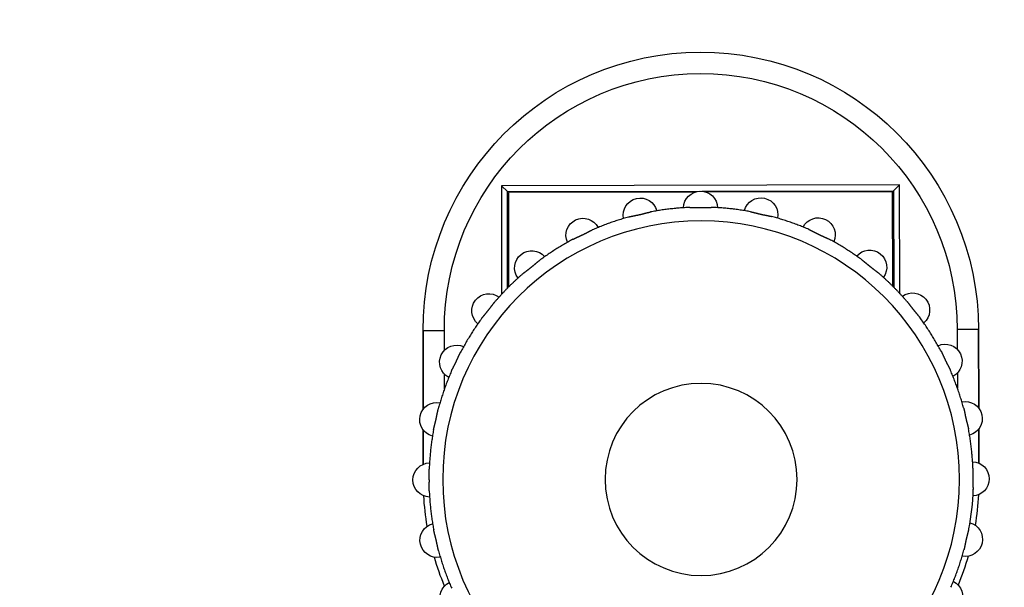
# Model space of a CAD drawing. Header units: millimetres. Extents: x 40090 to 187415, y -53271 to 40260.
# Tile 350 of 406: x 138903 to 138949, y 22912 to 22938. Entities that reach past the tile are written whole.
import ezdxf

# ---------------------------------------------------------------- set-up
doc = ezdxf.new("R2010")
doc.units = ezdxf.units.MM
doc.layers.add('AVM_projektor', color=6, linetype='Continuous')
doc.layers.add('AVM_sp_230VAC', color=170, linetype='Continuous')
doc.styles.add('AVM', font='arial.ttf')
doc.dimstyles.new('AVM-1_50', dxfattribs={"dimscale": 40, "dimtxt": 2.5, "dimasz": 2.5, "dimexe": 1.25, "dimexo": 0.625, "dimtad": 1, "dimdec": 0, "dimrnd": 1, "dimtxsty": 'AVM', "dimcen": 2.5, "dimclrd": 256, "dimclre": 256, "dimclrt": 256, "dimadec": 0, "dimazin": 0, "dimtfac": 1, "dimtdec": 0, "dimtmove": 0, "dimatfit": 3, "dimfxl": 0, "dimarcsym": 0})

# ---------------------------------------------------------------- blocks, each defined once
blk = doc.blocks.new('PT-FW430-bottom')
for p, q in [((184.505, 77.484), (184.505, 76.484)), ((184.505, 77.484), (184.505, 77.484)), ((188.193, 77.484), (184.505, 77.484)), ((184.505, 77.484), (188.193, 77.484)), ((190.768, 77.484), (189.155, 77.484)), ((189.156, 77.484), (190.768, 77.484)), ((185.437, 76.484), (184.505, 76.484)), ((187.243, 76.484), (186.542, 76.484)), ((177.725, 73.796), (178.005, 73.517)), ((177.725, 55.137), (177.725, 73.796)), ((177.725, 73.796), (182.81, 73.796)), ((178.005, 73.517), (178.005, 64.522)), ((182.52, 73.517), (178.005, 73.517)), ((178.05, 64.74), (178.05, 73.467)), ((178.05, 73.467), (182.469, 73.467)), ((178.005, 64.407), (178.005, 55.417)), ((178.05, 55.467), (178.05, 64.189)), ((177.725, 55.137), (178.005, 55.417)), ((178.005, 55.417), (182.52, 55.417)), ((182.469, 55.467), (178.05, 55.467)), ((182.81, 55.137), (177.725, 55.137)), ((184.505, 51.45), (184.505, 52.449)), ((184.505, 52.449), (185.434, 52.449)), ((186.545, 52.449), (187.243, 52.449)), ((184.505, 51.449), (184.505, 51.45)), ((188.192, 51.45), (184.505, 51.45)), ((184.505, 51.449), (188.193, 51.449)), ((189.158, 51.449), (190.766, 51.449)), ((190.766, 51.45), (189.159, 51.45))]:
    blk.add_line(p, q)
for radius in [12.109, 4.5]:
    blk.add_circle((191.5, 64.467), radius)
for centre, radius, start, end in [((188.674, 76.848), 0.8, 14.6409, 191.0734), ((191.5, 77.167), 0.8, 1.7837, 178.2163), ((194.326, 76.848), 0.8, 348.9266, 165.3591), ((184.505, 64.467), 13.017, 90, 270), ((184.505, 64.467), 13.017, 90, 270), ((191.505, 64.467), 13.017, 80.4339, 86.7486), ((191.505, 64.467), 13.017, 80.4347, 86.7459), ((185.99, 75.909), 0.8, 27.498, 203.9306), ((191.505, 64.467), 13.017, 67.5741, 73.8928), ((191.505, 64.467), 13.017, 67.5731, 73.89), ((197.01, 75.909), 0.8, 336.0694, 152.502), ((184.505, 64.467), 12.017, 90, 270), ((183.582, 74.396), 0.8, 40.3552, 216.7877), ((181.571, 72.385), 0.8, 53.2123, 229.6448), ((180.058, 69.977), 0.8, 66.0694, 242.502), ((179.118, 67.293), 0.8, 78.9266, 255.3591), ((178.8, 64.467), 0.8, 91.7837, 268.2163), ((179.118, 61.641), 0.8, 104.6409, 281.0734), ((180.058, 58.956), 0.8, 117.498, 293.9306), ((181.571, 56.548), 0.8, 130.3552, 306.7877), ((183.582, 54.538), 0.8, 143.2123, 319.6448), ((185.99, 53.024), 0.8, 156.0694, 332.502), ((197.01, 53.024), 0.8, 207.498, 23.9306), ((188.674, 52.085), 0.8, 168.9266, 345.3591), ((194.326, 52.085), 0.8, 194.6409, 11.0734), ((191.505, 64.467), 13.017, 286.1092, 292.4259), ((191.505, 64.467), 13.017, 286.1128, 292.4269), ((191.5, 51.767), 0.8, 181.7837, 358.2163), ((191.5, 64.467), 12.75, 272.2628, 280.5945), ((191.505, 64.467), 13.017, 273.2542, 279.5736), ((191.505, 64.467), 13.017, 273.2541, 279.5709)]:
    blk.add_arc(centre, radius, start, end)
for points, start_tangent, end_tangent in [([(189.156, 76.999), (189.278, 77.022), (189.399, 77.043), (189.521, 77.062), (189.644, 77.081), (189.766, 77.098), (189.888, 77.114), (190.011, 77.13), (190.134, 77.143), (190.257, 77.156), (190.38, 77.167), (190.503, 77.178), (190.626, 77.187), (190.75, 77.195), (190.873, 77.201), (190.997, 77.207)], (0.982955, 0.183845), (0.99922, 0.039486)), ([(192.003, 77.207), (191.99, 77.207), (191.977, 77.208), (191.963, 77.208), (191.949, 77.208), (191.936, 77.208), (191.921, 77.208), (191.907, 77.208), (191.893, 77.208), (191.878, 77.208), (191.863, 77.207), (191.849, 77.207), (191.833, 77.207), (191.818, 77.206), (191.803, 77.206), (191.787, 77.206), (191.771, 77.205), (191.755, 77.205), (191.739, 77.204), (191.723, 77.204), (191.707, 77.204), (191.691, 77.203), (191.674, 77.203), (191.658, 77.202), (191.641, 77.202), (191.625, 77.202), (191.608, 77.202), (191.591, 77.201), (191.574, 77.201), (191.558, 77.201), (191.541, 77.201), (191.524, 77.201), (191.507, 77.201), (191.49, 77.201), (191.473, 77.201), (191.457, 77.201), (191.44, 77.201), (191.423, 77.201), (191.407, 77.201), (191.39, 77.202), (191.374, 77.202), (191.357, 77.202), (191.341, 77.202), (191.325, 77.203), (191.308, 77.203), (191.292, 77.204), (191.276, 77.204), (191.26, 77.204), (191.244, 77.205), (191.228, 77.205), (191.212, 77.206), (191.197, 77.206), (191.181, 77.206), (191.166, 77.207), (191.151, 77.207), (191.136, 77.207), (191.122, 77.208), (191.107, 77.208), (191.093, 77.208), (191.078, 77.208), (191.064, 77.208), (191.05, 77.208), (191.037, 77.208), (191.023, 77.208), (191.01, 77.207), (190.997, 77.207)], (-0.999231, 0.039202), (-0.999231, -0.039218)), ([(192.003, 77.207), (192.127, 77.201), (192.25, 77.195), (192.374, 77.187), (192.497, 77.178), (192.62, 77.167), (192.743, 77.156), (192.866, 77.143), (192.989, 77.13), (193.112, 77.114), (193.234, 77.098), (193.356, 77.081), (193.479, 77.062), (193.601, 77.043), (193.722, 77.022), (193.844, 76.999)], (0.99922, -0.039484), (0.982955, -0.183845)), ([(186.426, 76.164), (186.539, 76.212), (186.654, 76.26), (186.768, 76.306), (186.883, 76.351), (186.999, 76.396), (187.114, 76.439), (187.231, 76.481), (187.347, 76.522), (187.464, 76.561), (187.582, 76.6), (187.7, 76.637), (187.818, 76.673), (187.936, 76.709), (188.055, 76.743), (188.174, 76.775)], (0.917398, 0.397972), (0.965381, 0.260846)), ([(189.156, 76.999), (189.143, 76.997), (189.13, 76.994), (189.116, 76.992), (189.103, 76.989), (189.089, 76.986), (189.076, 76.982), (189.062, 76.979), (189.048, 76.976), (189.034, 76.972), (189.019, 76.969), (189.005, 76.965), (188.99, 76.962), (188.975, 76.958), (188.96, 76.954), (188.945, 76.95), (188.93, 76.946), (188.915, 76.942), (188.899, 76.938), (188.883, 76.934), (188.868, 76.93), (188.852, 76.926), (188.836, 76.922), (188.82, 76.918), (188.804, 76.914), (188.788, 76.91), (188.772, 76.906), (188.755, 76.902), (188.739, 76.898), (188.723, 76.894), (188.706, 76.891), (188.69, 76.887), (188.673, 76.883), (188.657, 76.879), (188.641, 76.876), (188.624, 76.872), (188.608, 76.868), (188.592, 76.865), (188.575, 76.861), (188.559, 76.858), (188.543, 76.854), (188.527, 76.851), (188.511, 76.848), (188.495, 76.844), (188.479, 76.841), (188.463, 76.838), (188.447, 76.835), (188.432, 76.832), (188.416, 76.828), (188.4, 76.825), (188.385, 76.822), (188.37, 76.819), (188.355, 76.816), (188.34, 76.813), (188.325, 76.81), (188.31, 76.807), (188.296, 76.804), (188.282, 76.801), (188.268, 76.798), (188.254, 76.795), (188.24, 76.792), (188.227, 76.789), (188.213, 76.785), (188.2, 76.782), (188.187, 76.779), (188.174, 76.775)], (-0.982911, -0.184084), (-0.965447, -0.260598)), ([(194.826, 76.775), (194.813, 76.779), (194.8, 76.782), (194.787, 76.785), (194.773, 76.789), (194.76, 76.792), (194.746, 76.795), (194.732, 76.798), (194.718, 76.801), (194.704, 76.804), (194.689, 76.807), (194.675, 76.81), (194.66, 76.813), (194.645, 76.816), (194.63, 76.819), (194.615, 76.822), (194.599, 76.825), (194.584, 76.829), (194.568, 76.832), (194.552, 76.835), (194.536, 76.838), (194.52, 76.841), (194.504, 76.845), (194.488, 76.848), (194.472, 76.851), (194.455, 76.855), (194.439, 76.858), (194.423, 76.862), (194.406, 76.865), (194.39, 76.869), (194.373, 76.872), (194.357, 76.876), (194.34, 76.88), (194.324, 76.884), (194.308, 76.887), (194.291, 76.891), (194.275, 76.895), (194.259, 76.899), (194.243, 76.903), (194.227, 76.907), (194.211, 76.911), (194.195, 76.915), (194.179, 76.919), (194.163, 76.923), (194.147, 76.927), (194.132, 76.931), (194.116, 76.935), (194.1, 76.938), (194.085, 76.942), (194.069, 76.946), (194.054, 76.95), (194.039, 76.954), (194.024, 76.958), (194.009, 76.962), (193.995, 76.965), (193.98, 76.969), (193.966, 76.973), (193.952, 76.976), (193.938, 76.979), (193.924, 76.983), (193.91, 76.986), (193.897, 76.989), (193.883, 76.992), (193.87, 76.994), (193.857, 76.997), (193.844, 76.999)], (-0.965445, 0.260607), (-0.982911, 0.18408)), ([(194.826, 76.775), (194.945, 76.743), (195.064, 76.709), (195.182, 76.673), (195.3, 76.637), (195.418, 76.6), (195.536, 76.561), (195.653, 76.522), (195.769, 76.481), (195.886, 76.439), (196.001, 76.396), (196.117, 76.351), (196.232, 76.306), (196.346, 76.26), (196.461, 76.212), (196.574, 76.164)], (0.96538, -0.260848), (0.917398, -0.397972)), ([(186.426, 76.164), (186.414, 76.158), (186.401, 76.153), (186.389, 76.147), (186.377, 76.141), (186.364, 76.135), (186.351, 76.129), (186.339, 76.123), (186.326, 76.117), (186.313, 76.11), (186.3, 76.103), (186.286, 76.097), (186.273, 76.09), (186.259, 76.083), (186.245, 76.076), (186.232, 76.069), (186.217, 76.061), (186.203, 76.054), (186.189, 76.047), (186.175, 76.039), (186.16, 76.032), (186.146, 76.025), (186.131, 76.017), (186.116, 76.01), (186.102, 76.002), (186.087, 75.995), (186.072, 75.987), (186.057, 75.98), (186.042, 75.972), (186.027, 75.965), (186.012, 75.957), (185.996, 75.95), (185.981, 75.943), (185.966, 75.935), (185.951, 75.928), (185.936, 75.921), (185.921, 75.914), (185.906, 75.907), (185.891, 75.9), (185.876, 75.893), (185.861, 75.886), (185.846, 75.879), (185.831, 75.872), (185.816, 75.865), (185.801, 75.859), (185.786, 75.852), (185.772, 75.845), (185.757, 75.839), (185.742, 75.832), (185.728, 75.826), (185.714, 75.819), (185.699, 75.813), (185.685, 75.807), (185.672, 75.8), (185.658, 75.794), (185.644, 75.788), (185.631, 75.782), (185.618, 75.776), (185.605, 75.77), (185.592, 75.763), (185.579, 75.757), (185.567, 75.751), (185.554, 75.745), (185.542, 75.739), (185.53, 75.733), (185.519, 75.727)], (-0.917286, -0.398229), (-0.883264, -0.468876)), ([(183.95, 74.741), (184.05, 74.814), (184.151, 74.886), (184.252, 74.956), (184.354, 75.026), (184.457, 75.095), (184.56, 75.163), (184.664, 75.229), (184.769, 75.295), (184.874, 75.36), (184.98, 75.424), (185.087, 75.486), (185.194, 75.548), (185.302, 75.609), (185.41, 75.668), (185.519, 75.727)], (0.80584, 0.592134), (0.883135, 0.469119)), ([(183.95, 74.741), (183.94, 74.733), (183.929, 74.725), (183.918, 74.717), (183.907, 74.709), (183.896, 74.7), (183.885, 74.691), (183.874, 74.682), (183.863, 74.673), (183.852, 74.664), (183.84, 74.654), (183.829, 74.645), (183.817, 74.635), (183.806, 74.625), (183.794, 74.616), (183.782, 74.605), (183.77, 74.595), (183.758, 74.585), (183.745, 74.575), (183.733, 74.564), (183.721, 74.554), (183.708, 74.543), (183.696, 74.533), (183.683, 74.522), (183.67, 74.512), (183.657, 74.501), (183.644, 74.491), (183.632, 74.48), (183.618, 74.469), (183.605, 74.459), (183.592, 74.448), (183.579, 74.437), (183.566, 74.427), (183.553, 74.416), (183.54, 74.406), (183.527, 74.396), (183.513, 74.385), (183.5, 74.375), (183.487, 74.365), (183.474, 74.355), (183.461, 74.345), (183.448, 74.335), (183.435, 74.325), (183.422, 74.315), (183.409, 74.305), (183.396, 74.295), (183.383, 74.285), (183.37, 74.276), (183.358, 74.266), (183.345, 74.257), (183.333, 74.247), (183.32, 74.238), (183.308, 74.228), (183.296, 74.219), (183.284, 74.21), (183.272, 74.201), (183.26, 74.192), (183.249, 74.183), (183.237, 74.174), (183.226, 74.166), (183.215, 74.157), (183.204, 74.148), (183.194, 74.139), (183.183, 74.131), (183.173, 74.122), (183.163, 74.113)], (-0.805674, -0.59236), (-0.756785, -0.653664)), ([(181.853, 72.804), (181.935, 72.897), (182.017, 72.989), (182.1, 73.081), (182.184, 73.171), (182.269, 73.261), (182.354, 73.35), (182.441, 73.439), (182.528, 73.526), (182.616, 73.613), (182.706, 73.698), (182.795, 73.783), (182.886, 73.867), (182.978, 73.95), (183.07, 74.032), (183.163, 74.113)], (0.653873, 0.756604), (0.756604, 0.653873)), ([(181.853, 72.804), (181.845, 72.794), (181.836, 72.783), (181.827, 72.773), (181.819, 72.762), (181.81, 72.751), (181.801, 72.74), (181.792, 72.729), (181.783, 72.718), (181.775, 72.706), (181.766, 72.695), (181.756, 72.683), (181.747, 72.671), (181.738, 72.659), (181.729, 72.646), (181.719, 72.634), (181.71, 72.621), (181.7, 72.609), (181.691, 72.596), (181.681, 72.583), (181.671, 72.57), (181.661, 72.557), (181.651, 72.544), (181.641, 72.531), (181.631, 72.518), (181.621, 72.504), (181.611, 72.491), (181.601, 72.478), (181.59, 72.465), (181.58, 72.451), (181.57, 72.438), (181.559, 72.425), (181.549, 72.412), (181.538, 72.399), (181.528, 72.385), (181.517, 72.372), (181.507, 72.359), (181.496, 72.347), (181.486, 72.334), (181.475, 72.321), (181.465, 72.308), (181.454, 72.296), (181.444, 72.283), (181.433, 72.27), (181.423, 72.258), (181.412, 72.246), (181.402, 72.233), (181.392, 72.221), (181.381, 72.209), (181.371, 72.196), (181.361, 72.184), (181.351, 72.173), (181.341, 72.161), (181.331, 72.149), (181.322, 72.138), (181.312, 72.126), (181.303, 72.115), (181.294, 72.103), (181.284, 72.092), (181.276, 72.081), (181.267, 72.07), (181.258, 72.059), (181.25, 72.049), (181.242, 72.038), (181.233, 72.027), (181.226, 72.016)], (-0.653661, -0.756787), (-0.592359, -0.805674)), ([(180.24, 70.448), (180.299, 70.557), (180.358, 70.665), (180.419, 70.773), (180.48, 70.88), (180.543, 70.987), (180.607, 71.092), (180.672, 71.198), (180.737, 71.302), (180.804, 71.406), (180.872, 71.51), (180.941, 71.612), (181.01, 71.715), (181.081, 71.816), (181.153, 71.917), (181.226, 72.016)], (0.469119, 0.883135), (0.592134, 0.805839)), ([(180.24, 70.448), (180.234, 70.436), (180.228, 70.424), (180.222, 70.412), (180.216, 70.4), (180.209, 70.387), (180.203, 70.375), (180.197, 70.362), (180.191, 70.349), (180.185, 70.336), (180.179, 70.322), (180.173, 70.309), (180.166, 70.295), (180.16, 70.281), (180.154, 70.267), (180.147, 70.253), (180.141, 70.238), (180.134, 70.224), (180.128, 70.209), (180.121, 70.194), (180.114, 70.18), (180.108, 70.165), (180.101, 70.15), (180.094, 70.135), (180.087, 70.12), (180.08, 70.105), (180.073, 70.089), (180.066, 70.074), (180.059, 70.059), (180.052, 70.044), (180.045, 70.029), (180.037, 70.013), (180.03, 69.998), (180.023, 69.983), (180.016, 69.968), (180.008, 69.953), (180.001, 69.938), (179.994, 69.923), (179.986, 69.908), (179.979, 69.893), (179.971, 69.879), (179.964, 69.864), (179.957, 69.849), (179.949, 69.835), (179.942, 69.82), (179.934, 69.806), (179.927, 69.791), (179.92, 69.777), (179.912, 69.763), (179.905, 69.749), (179.898, 69.735), (179.891, 69.721), (179.884, 69.707), (179.877, 69.694), (179.87, 69.68), (179.863, 69.667), (179.857, 69.654), (179.85, 69.641), (179.844, 69.628), (179.837, 69.615), (179.831, 69.603), (179.825, 69.59), (179.82, 69.578), (179.814, 69.565), (179.809, 69.553), (179.803, 69.541)], (-0.468872, -0.883266), (-0.398229, -0.917286)), ([(179.191, 67.792), (179.224, 67.912), (179.258, 68.03), (179.293, 68.149), (179.33, 68.267), (179.367, 68.385), (179.406, 68.502), (179.445, 68.619), (179.486, 68.736), (179.528, 68.852), (179.571, 68.968), (179.615, 69.084), (179.661, 69.199), (179.707, 69.313), (179.755, 69.427), (179.803, 69.541)], (0.260841, 0.965382), (0.397972, 0.917397)), ([(179.191, 67.792), (179.188, 67.78), (179.185, 67.767), (179.181, 67.754), (179.178, 67.74), (179.175, 67.727), (179.172, 67.713), (179.169, 67.699), (179.166, 67.685), (179.163, 67.671), (179.16, 67.656), (179.157, 67.642), (179.154, 67.627), (179.151, 67.612), (179.147, 67.597), (179.144, 67.581), (179.141, 67.566), (179.138, 67.55), (179.135, 67.535), (179.132, 67.519), (179.129, 67.503), (179.125, 67.487), (179.122, 67.471), (179.119, 67.455), (179.115, 67.438), (179.112, 67.422), (179.109, 67.406), (179.105, 67.389), (179.102, 67.373), (179.098, 67.357), (179.094, 67.34), (179.091, 67.324), (179.087, 67.307), (179.083, 67.291), (179.079, 67.274), (179.076, 67.258), (179.072, 67.242), (179.068, 67.226), (179.064, 67.21), (179.06, 67.193), (179.056, 67.178), (179.052, 67.162), (179.048, 67.146), (179.044, 67.13), (179.04, 67.114), (179.036, 67.098), (179.032, 67.083), (179.028, 67.067), (179.024, 67.052), (179.02, 67.036), (179.016, 67.021), (179.013, 67.006), (179.009, 66.991), (179.005, 66.976), (179.001, 66.962), (178.998, 66.947), (178.994, 66.933), (178.991, 66.919), (178.988, 66.905), (178.984, 66.891), (178.981, 66.877), (178.978, 66.864), (178.975, 66.85), (178.972, 66.837), (178.97, 66.824), (178.967, 66.811)], (-0.26057, -0.965455), (-0.184128, -0.982902)), ([(178.76, 64.97), (178.765, 65.094), (178.772, 65.217), (178.78, 65.34), (178.789, 65.464), (178.799, 65.587), (178.811, 65.71), (178.823, 65.833), (178.837, 65.956), (178.852, 66.078), (178.868, 66.201), (178.886, 66.323), (178.904, 66.445), (178.924, 66.568), (178.945, 66.689), (178.967, 66.811)], (0.039484, 0.99922), (0.183854, 0.982954)), ([(178.76, 64.97), (178.759, 64.957), (178.759, 64.944), (178.759, 64.93), (178.759, 64.916), (178.759, 64.902), (178.759, 64.888), (178.759, 64.874), (178.759, 64.86), (178.759, 64.845), (178.759, 64.83), (178.76, 64.815), (178.76, 64.8), (178.76, 64.785), (178.761, 64.77), (178.761, 64.754), (178.762, 64.738), (178.762, 64.722), (178.762, 64.706), (178.763, 64.69), (178.763, 64.674), (178.764, 64.658), (178.764, 64.641), (178.764, 64.625), (178.765, 64.608), (178.765, 64.591), (178.765, 64.575), (178.765, 64.558), (178.766, 64.541), (178.766, 64.524), (178.766, 64.508), (178.766, 64.491), (178.766, 64.474), (178.766, 64.457), (178.766, 64.44), (178.766, 64.423), (178.766, 64.407), (178.766, 64.39), (178.765, 64.374), (178.765, 64.357), (178.765, 64.341), (178.765, 64.324), (178.764, 64.308), (178.764, 64.291), (178.764, 64.275), (178.763, 64.259), (178.763, 64.243), (178.762, 64.227), (178.762, 64.211), (178.762, 64.195), (178.761, 64.179), (178.761, 64.164), (178.76, 64.148), (178.76, 64.133), (178.76, 64.118), (178.759, 64.103), (178.759, 64.088), (178.759, 64.074), (178.759, 64.059), (178.759, 64.045), (178.759, 64.031), (178.759, 64.017), (178.759, 64.004), (178.759, 63.99), (178.759, 63.977), (178.76, 63.963)], (-0.039201, -0.999231), (0.039206, -0.999231)), ([(178.967, 62.123), (178.945, 62.244), (178.924, 62.366), (178.904, 62.488), (178.886, 62.61), (178.868, 62.733), (178.852, 62.855), (178.837, 62.978), (178.823, 63.101), (178.811, 63.224), (178.799, 63.347), (178.789, 63.47), (178.78, 63.593), (178.772, 63.716), (178.765, 63.84), (178.76, 63.963)], (-0.183854, 0.982954), (-0.039484, 0.99922)), ([(178.967, 62.123), (178.97, 62.11), (178.972, 62.096), (178.975, 62.083), (178.978, 62.07), (178.981, 62.056), (178.984, 62.042), (178.988, 62.029), (178.991, 62.015), (178.994, 62), (178.998, 61.986), (179.001, 61.972), (179.005, 61.957), (179.009, 61.942), (179.013, 61.927), (179.017, 61.912), (179.021, 61.897), (179.024, 61.881), (179.028, 61.866), (179.032, 61.85), (179.036, 61.834), (179.04, 61.819), (179.044, 61.803), (179.049, 61.787), (179.053, 61.771), (179.057, 61.755), (179.061, 61.738), (179.064, 61.722), (179.068, 61.706), (179.072, 61.689), (179.076, 61.673), (179.08, 61.656), (179.084, 61.64), (179.088, 61.624), (179.091, 61.607), (179.095, 61.591), (179.098, 61.575), (179.102, 61.558), (179.106, 61.542), (179.109, 61.526), (179.112, 61.51), (179.116, 61.494), (179.119, 61.478), (179.122, 61.462), (179.126, 61.446), (179.129, 61.43), (179.132, 61.414), (179.135, 61.398), (179.138, 61.383), (179.141, 61.367), (179.144, 61.352), (179.148, 61.336), (179.151, 61.321), (179.154, 61.306), (179.157, 61.292), (179.16, 61.277), (179.163, 61.263), (179.166, 61.248), (179.169, 61.234), (179.172, 61.221), (179.175, 61.207), (179.178, 61.193), (179.181, 61.18), (179.185, 61.167), (179.188, 61.154), (179.191, 61.141)], (0.184133, -0.982901), (0.260574, -0.965454)), ([(179.803, 59.393), (179.755, 59.506), (179.707, 59.62), (179.661, 59.735), (179.615, 59.85), (179.571, 59.965), (179.528, 60.081), (179.486, 60.197), (179.445, 60.314), (179.406, 60.431), (179.367, 60.549), (179.33, 60.666), (179.293, 60.785), (179.258, 60.903), (179.224, 61.022), (179.191, 61.141)], (-0.397972, 0.917398), (-0.260841, 0.965382)), ([(179.803, 59.393), (179.809, 59.38), (179.814, 59.368), (179.82, 59.356), (179.825, 59.343), (179.831, 59.331), (179.838, 59.318), (179.844, 59.305), (179.85, 59.293), (179.857, 59.279), (179.863, 59.266), (179.87, 59.253), (179.877, 59.239), (179.884, 59.226), (179.891, 59.212), (179.898, 59.198), (179.905, 59.184), (179.913, 59.17), (179.92, 59.156), (179.927, 59.141), (179.935, 59.127), (179.942, 59.113), (179.95, 59.098), (179.957, 59.083), (179.965, 59.068), (179.972, 59.054), (179.98, 59.039), (179.987, 59.024), (179.994, 59.009), (180.002, 58.994), (180.009, 58.978), (180.017, 58.963), (180.024, 58.948), (180.031, 58.933), (180.039, 58.918), (180.046, 58.903), (180.053, 58.888), (180.06, 58.872), (180.067, 58.857), (180.074, 58.842), (180.081, 58.827), (180.088, 58.813), (180.095, 58.798), (180.101, 58.783), (180.108, 58.768), (180.115, 58.753), (180.121, 58.738), (180.128, 58.724), (180.134, 58.709), (180.141, 58.695), (180.147, 58.68), (180.154, 58.666), (180.16, 58.652), (180.166, 58.638), (180.173, 58.625), (180.179, 58.611), (180.185, 58.598), (180.191, 58.585), (180.197, 58.571), (180.203, 58.559), (180.209, 58.546), (180.216, 58.534), (180.222, 58.521), (180.228, 58.509), (180.234, 58.497), (180.24, 58.486)], (0.398231, -0.917285), (0.468874, -0.883265)), ([(181.226, 56.917), (181.153, 57.017), (181.081, 57.118), (181.01, 57.219), (180.941, 57.321), (180.872, 57.424), (180.804, 57.527), (180.737, 57.631), (180.672, 57.736), (180.607, 57.841), (180.543, 57.947), (180.48, 58.053), (180.419, 58.161), (180.358, 58.268), (180.299, 58.377), (180.24, 58.486)], (-0.592134, 0.80584), (-0.469119, 0.883135)), ([(181.226, 56.917), (181.233, 56.906), (181.242, 56.896), (181.25, 56.885), (181.258, 56.874), (181.267, 56.863), (181.276, 56.852), (181.285, 56.841), (181.294, 56.83), (181.303, 56.819), (181.312, 56.807), (181.322, 56.796), (181.332, 56.784), (181.341, 56.772), (181.351, 56.761), (181.361, 56.749), (181.371, 56.737), (181.382, 56.724), (181.392, 56.712), (181.402, 56.7), (181.413, 56.687), (181.423, 56.675), (181.434, 56.662), (181.444, 56.65), (181.455, 56.637), (181.466, 56.624), (181.476, 56.611), (181.487, 56.598), (181.498, 56.585), (181.508, 56.572), (181.519, 56.559), (181.529, 56.546), (181.54, 56.533), (181.55, 56.52), (181.561, 56.506), (181.571, 56.493), (181.581, 56.48), (181.592, 56.467), (181.602, 56.454), (181.612, 56.441), (181.622, 56.428), (181.632, 56.415), (181.642, 56.402), (181.652, 56.389), (181.662, 56.376), (181.672, 56.363), (181.681, 56.35), (181.691, 56.337), (181.701, 56.325), (181.71, 56.312), (181.72, 56.299), (181.729, 56.287), (181.738, 56.275), (181.748, 56.262), (181.757, 56.251), (181.766, 56.239), (181.775, 56.227), (181.784, 56.216), (181.792, 56.204), (181.801, 56.193), (181.81, 56.182), (181.819, 56.171), (181.827, 56.161), (181.836, 56.15), (181.845, 56.14), (181.853, 56.13)], (0.59236, -0.805673), (0.653663, -0.756786)), ([(183.163, 54.82), (183.07, 54.901), (182.978, 54.984), (182.886, 55.067), (182.795, 55.151), (182.705, 55.235), (182.616, 55.321), (182.528, 55.408), (182.441, 55.495), (182.354, 55.583), (182.269, 55.672), (182.184, 55.762), (182.1, 55.853), (182.017, 55.944), (181.935, 56.037), (181.853, 56.13)], (-0.756601, 0.653877), (-0.653873, 0.756604)), ([(183.163, 54.82), (183.173, 54.811), (183.183, 54.803), (183.194, 54.794), (183.204, 54.785), (183.215, 54.777), (183.226, 54.768), (183.238, 54.759), (183.249, 54.75), (183.26, 54.741), (183.272, 54.732), (183.284, 54.723), (183.296, 54.714), (183.308, 54.705), (183.32, 54.696), (183.333, 54.686), (183.346, 54.677), (183.358, 54.667), (183.371, 54.657), (183.384, 54.648), (183.397, 54.638), (183.41, 54.628), (183.423, 54.618), (183.436, 54.608), (183.449, 54.598), (183.462, 54.588), (183.476, 54.578), (183.489, 54.567), (183.502, 54.557), (183.515, 54.547), (183.529, 54.536), (183.542, 54.526), (183.555, 54.515), (183.568, 54.505), (183.581, 54.494), (183.594, 54.484), (183.607, 54.473), (183.62, 54.463), (183.633, 54.452), (183.646, 54.442), (183.659, 54.431), (183.671, 54.421), (183.684, 54.41), (183.696, 54.4), (183.709, 54.39), (183.721, 54.379), (183.734, 54.369), (183.746, 54.358), (183.758, 54.348), (183.77, 54.338), (183.782, 54.328), (183.794, 54.318), (183.806, 54.308), (183.818, 54.298), (183.829, 54.288), (183.841, 54.279), (183.852, 54.269), (183.863, 54.26), (183.874, 54.251), (183.886, 54.242), (183.897, 54.234), (183.907, 54.225), (183.918, 54.216), (183.929, 54.208), (183.94, 54.2), (183.95, 54.192)], (0.756769, -0.653682), (0.805702, -0.592321)), ([(185.519, 53.207), (185.41, 53.265), (185.302, 53.325), (185.194, 53.385), (185.087, 53.447), (184.98, 53.51), (184.874, 53.574), (184.769, 53.638), (184.664, 53.704), (184.56, 53.771), (184.457, 53.839), (184.354, 53.907), (184.252, 53.977), (184.151, 54.048), (184.05, 54.12), (183.95, 54.192)], (-0.883135, 0.46912), (-0.805844, 0.592127)), ([(185.519, 53.207), (185.53, 53.201), (185.542, 53.194), (185.554, 53.188), (185.567, 53.182), (185.579, 53.176), (185.592, 53.17), (185.605, 53.164), (185.618, 53.158), (185.631, 53.152), (185.645, 53.146), (185.658, 53.139), (185.672, 53.133), (185.686, 53.127), (185.7, 53.12), (185.714, 53.114), (185.728, 53.108), (185.743, 53.101), (185.758, 53.094), (185.772, 53.088), (185.787, 53.081), (185.802, 53.074), (185.817, 53.068), (185.832, 53.061), (185.847, 53.054), (185.862, 53.047), (185.877, 53.04), (185.893, 53.033), (185.908, 53.026), (185.923, 53.019), (185.938, 53.011), (185.953, 53.004), (185.969, 52.997), (185.984, 52.99), (185.999, 52.982), (186.014, 52.975), (186.029, 52.968), (186.044, 52.96), (186.059, 52.953), (186.073, 52.946), (186.088, 52.938), (186.103, 52.931), (186.117, 52.923), (186.132, 52.916), (186.147, 52.908), (186.161, 52.901), (186.175, 52.894), (186.19, 52.886), (186.204, 52.879), (186.218, 52.872), (186.232, 52.865), (186.246, 52.857), (186.259, 52.85), (186.273, 52.844), (186.286, 52.837), (186.3, 52.83), (186.313, 52.823), (186.326, 52.817), (186.339, 52.81), (186.352, 52.804), (186.364, 52.798), (186.377, 52.792), (186.389, 52.786), (186.402, 52.781), (186.414, 52.775), (186.426, 52.77)], (0.883265, -0.468875), (0.917289, -0.398223)), ([(188.174, 52.158), (188.055, 52.191), (187.936, 52.225), (187.818, 52.26), (187.7, 52.296), (187.582, 52.334), (187.464, 52.372), (187.347, 52.412), (187.231, 52.453), (187.114, 52.495), (186.999, 52.538), (186.883, 52.582), (186.768, 52.627), (186.654, 52.674), (186.539, 52.721), (186.426, 52.77)], (-0.96538, 0.260849), (-0.917398, 0.397971)), ([(196.574, 52.77), (196.461, 52.721), (196.346, 52.674), (196.232, 52.627), (196.117, 52.582), (196.001, 52.538), (195.886, 52.495), (195.769, 52.453), (195.653, 52.412), (195.536, 52.372), (195.418, 52.334), (195.3, 52.296), (195.182, 52.26), (195.064, 52.225), (194.945, 52.191), (194.826, 52.158)], (-0.917398, -0.397972), (-0.965381, -0.260842)), ([(188.174, 52.158), (188.187, 52.155), (188.2, 52.151), (188.213, 52.148), (188.227, 52.145), (188.24, 52.142), (188.254, 52.139), (188.268, 52.136), (188.282, 52.132), (188.296, 52.129), (188.31, 52.126), (188.325, 52.123), (188.34, 52.12), (188.355, 52.117), (188.37, 52.114), (188.385, 52.111), (188.401, 52.108), (188.416, 52.105), (188.432, 52.102), (188.448, 52.099), (188.464, 52.095), (188.48, 52.092), (188.496, 52.089), (188.512, 52.086), (188.528, 52.082), (188.545, 52.079), (188.561, 52.075), (188.577, 52.072), (188.594, 52.068), (188.61, 52.065), (188.627, 52.061), (188.643, 52.057), (188.66, 52.054), (188.676, 52.05), (188.692, 52.046), (188.709, 52.042), (188.725, 52.039), (188.741, 52.035), (188.757, 52.031), (188.773, 52.027), (188.789, 52.023), (188.805, 52.019), (188.821, 52.015), (188.837, 52.011), (188.853, 52.007), (188.868, 52.003), (188.884, 51.999), (188.9, 51.995), (188.915, 51.991), (188.931, 51.987), (188.946, 51.983), (188.961, 51.979), (188.976, 51.976), (188.991, 51.972), (189.005, 51.968), (189.02, 51.965), (189.034, 51.961), (189.048, 51.958), (189.062, 51.954), (189.076, 51.951), (189.09, 51.948), (189.103, 51.945), (189.116, 51.942), (189.13, 51.939), (189.143, 51.937), (189.156, 51.934)], (0.965443, -0.260614), (0.982908, -0.184097)), ([(193.844, 51.934), (193.857, 51.937), (193.87, 51.939), (193.884, 51.942), (193.897, 51.945), (193.911, 51.948), (193.924, 51.951), (193.938, 51.954), (193.952, 51.958), (193.966, 51.961), (193.981, 51.965), (193.995, 51.968), (194.01, 51.972), (194.025, 51.976), (194.04, 51.979), (194.055, 51.983), (194.07, 51.987), (194.085, 51.991), (194.101, 51.995), (194.117, 51.999), (194.132, 52.003), (194.148, 52.007), (194.164, 52.011), (194.18, 52.015), (194.196, 52.019), (194.212, 52.023), (194.228, 52.027), (194.245, 52.031), (194.261, 52.035), (194.277, 52.039), (194.294, 52.043), (194.31, 52.047), (194.327, 52.051), (194.343, 52.054), (194.36, 52.058), (194.376, 52.062), (194.392, 52.065), (194.408, 52.069), (194.425, 52.072), (194.441, 52.076), (194.457, 52.079), (194.473, 52.082), (194.489, 52.086), (194.505, 52.089), (194.521, 52.092), (194.537, 52.096), (194.553, 52.099), (194.568, 52.102), (194.584, 52.105), (194.6, 52.108), (194.615, 52.111), (194.63, 52.114), (194.645, 52.117), (194.66, 52.12), (194.675, 52.123), (194.69, 52.126), (194.704, 52.129), (194.718, 52.133), (194.732, 52.136), (194.746, 52.139), (194.76, 52.142), (194.773, 52.145), (194.787, 52.148), (194.8, 52.151), (194.813, 52.155), (194.826, 52.158)], (0.982901, 0.184133), (0.965452, 0.260579)), ([(190.997, 51.727), (190.873, 51.732), (190.75, 51.739), (190.626, 51.747), (190.503, 51.756), (190.38, 51.766), (190.257, 51.778), (190.134, 51.79), (190.011, 51.804), (189.888, 51.819), (189.766, 51.835), (189.644, 51.853), (189.521, 51.871), (189.399, 51.891), (189.278, 51.912), (189.156, 51.934)], (-0.99922, 0.039484), (-0.982955, 0.183848)), ([(190.997, 51.727), (191.01, 51.726), (191.023, 51.726), (191.037, 51.726), (191.051, 51.725), (191.064, 51.725), (191.079, 51.725), (191.093, 51.725), (191.107, 51.726), (191.122, 51.726), (191.137, 51.726), (191.151, 51.726), (191.167, 51.727), (191.182, 51.727), (191.197, 51.727), (191.213, 51.728), (191.229, 51.728), (191.245, 51.729), (191.261, 51.729), (191.277, 51.73), (191.293, 51.73), (191.309, 51.73), (191.326, 51.731), (191.342, 51.731), (191.359, 51.731), (191.375, 51.732), (191.392, 51.732), (191.409, 51.732), (191.426, 51.732), (191.442, 51.733), (191.459, 51.733), (191.476, 51.733), (191.493, 51.733), (191.51, 51.733), (191.527, 51.733), (191.543, 51.733), (191.56, 51.733), (191.577, 51.732), (191.593, 51.732), (191.61, 51.732), (191.626, 51.732), (191.643, 51.731), (191.659, 51.731), (191.675, 51.731), (191.692, 51.73), (191.708, 51.73), (191.724, 51.73), (191.74, 51.729), (191.756, 51.729), (191.772, 51.728), (191.788, 51.728), (191.803, 51.727), (191.819, 51.727), (191.834, 51.727), (191.849, 51.726), (191.864, 51.726), (191.878, 51.726), (191.893, 51.726), (191.907, 51.725), (191.922, 51.725), (191.936, 51.725), (191.95, 51.725), (191.963, 51.726), (191.977, 51.726), (191.99, 51.726), (192.003, 51.727)], (0.999231, -0.039203), (0.999231, 0.039216))]:
    blk.add_spline(points, degree=3, dxfattribs=dict(start_tangent=start_tangent, end_tangent=end_tangent))

msp = doc.modelspace()

# ---------------------------------------------------------------- block references
at = {"layer": 'AVM_projektor', "xscale": -1, "rotation": 90.11045350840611}
msp.add_blockref('PT-FW430-bottom', (138999.239, 23108.559), dxfattribs=at)

# ---------------------------------------------------------------- leaders
at = {"layer": 'AVM_sp_230VAC', "annotation_type": 0, "has_hookline": 1, "hookline_direction": 0, "text_width": 3828.649}
msp.add_leader([(138837.223, 24748.831), (141280.229, 22331.114), (141380.229, 22331.114)], dimstyle='AVM-1_50', override={"dimgap": 0.625, "dimtad": 0}, dxfattribs=at)

doc.saveas('drawing.dxf')
